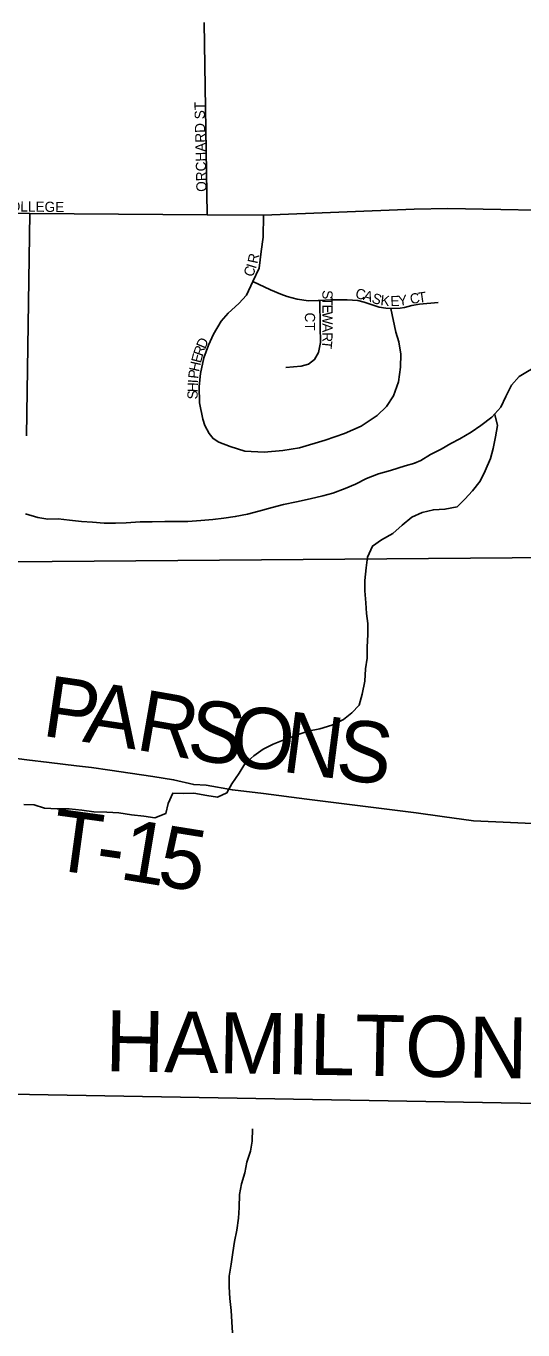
# Model space of a CAD drawing. Extents: x 1857828 to 2277390, y 930619 to 1324581.
# Drawn here: x 2048895 to 2051335, y 1193698 to 1200105 of the extents above; entities that cross this region are included whole.
import ezdxf

# ---------------------------------------------------------------- set-up
doc = ezdxf.new("R2010")
doc.units = 0
for name, color, linetype in [('GM_X_City_Street', 7, 'Continuous'), ('GM_X_City_Street_Text', 7, 'Continuous'), ('GM_X_Corporation', 7, 'Continuous'), ('GM_X_Minor_River', 7, 'Continuous'), ('GM_X_Township_Road', 7, 'Continuous'), ('GM_X_Township_Road_Text', 7, 'Continuous')]:
    doc.layers.add(name, color=color, linetype=linetype)

msp = doc.modelspace()

# ---------------------------------------------------------------- linework, layer by layer
at = {"layer": 'GM_X_City_Street'}
for points in [[(2046670.4, 1199228.3), (2046817, 1199226.3), (2046852.7, 1199225.3), (2047032.9, 1199220), (2047507, 1199203.7), (2047594.5, 1199200.7), (2048506.7, 1199187.8), (2048914.4, 1199183.5), (2049785.3, 1199177.2), (2050061.2, 1199175.5), (2050800.9, 1199205), (2050967.2, 1199208.4), (2051658.7, 1199196.2), (2051734, 1199217.2), (2052172.9, 1199504.5), (2052500.1, 1199734.7), (2053014.1, 1200096.5)], [(2049785.3, 1199177.2), (2049770.3, 1200123.6)], [(2048896.8, 1198091.4), (2048914.4, 1199183.5)], [(2050061.2, 1199175.5), (2050059.9, 1199068), (2050050.5, 1198997.8), (2050039.1, 1198915.5), (2050008.4, 1198850.7), (2049978.2, 1198782.8), (2049940.6, 1198742.4), (2049887, 1198693.9), (2049853.3, 1198655.6), (2049815.9, 1198591.1), (2049790.4, 1198536.8), (2049768.8, 1198474.5), (2049751.4, 1198398.3), (2049746, 1198334.1), (2049746.6, 1198253.9), (2049763.2, 1198173.8), (2049773.4, 1198141.8), (2049793.7, 1198103.9), (2049813.8, 1198078), (2049842, 1198060.2), (2049898.1, 1198038.5), (2049970.1, 1198017), (2050064.1, 1198011.7), (2050155.9, 1198020.3), (2050237.7, 1198033), (2050363.3, 1198070), (2050458.9, 1198102.8), (2050540.6, 1198139.4), (2050620.1, 1198192.1), (2050665.7, 1198236.5), (2050699.2, 1198288.9), (2050724.7, 1198357.2), (2050734.1, 1198429.5), (2050735.6, 1198493.6), (2050725.2, 1198553.7), (2050710.8, 1198601.7), (2050686, 1198717.8)], [(2050008.4, 1198850.7), (2050095.9, 1198809.7), (2050146, 1198788), (2050178.1, 1198776.2), (2050226.1, 1198762.5), (2050281.9, 1198754.9), (2050330.3, 1198757.2), (2050338, 1198757.5), (2050392, 1198759.7), (2050471.9, 1198760.3), (2050523.8, 1198756.7), (2050555.8, 1198748.9), (2050599.9, 1198733.2), (2050630, 1198723.4), (2050662, 1198719.6), (2050686, 1198717.8), (2050732.6, 1198718.8), (2050753.8, 1198722.3), (2050789.7, 1198732.5), (2050827.6, 1198738.8), (2050919.5, 1198747.5)], [(2050170.8, 1198427.4), (2050246.6, 1198434), (2050282.5, 1198444.2), (2050312.3, 1198466.5), (2050332, 1198500.7), (2050341.6, 1198550.9), (2050339, 1198629), (2050338, 1198757.5)], [(2047482.6, 1196637.8), (2047698.3, 1196624), (2047802.3, 1196616.8), (2047910.2, 1196611.7), (2048052.2, 1196598.9), (2048250.2, 1196578.4), (2048398.2, 1196561.6), (2048810.8, 1196511.1), (2048899.6, 1196500)]]:
    msp.add_lwpolyline(points, dxfattribs=at)
at = {"layer": 'GM_X_Corporation'}
msp.add_lwpolyline([(2051694.1, 1197494.8), (2048818.4, 1197472.4), (2048806.7, 1194856.2), (2047629.8, 1194856.4), (2047642.2, 1193919.8), (2047537.4, 1193926.2), (2047513.1, 1194857.5), (2047346, 1194862.3), (2047379.1, 1193919.8), (2046807.5, 1193921.8), (2046477.5, 1193918.9), (2046474.2, 1194200.3), (2046107.4, 1194206.5), (2046100.3, 1193934.1), (2046037.6, 1193939.9), (2046037.6, 1193739.8), (2045321.5, 1193739.9), (2045321.5, 1193940), (2042130.6, 1193940.3), (2042130.5, 1193127.5)], dxfattribs=at)
at = {"layer": 'GM_X_Minor_River'}
for points in [[(2050803.6, 1197957.9), (2050833.6, 1197971.2), (2050881.5, 1197999.3), (2050933.4, 1198025.5), (2050981.4, 1198053.6), (2051025.3, 1198077.7), (2051081.2, 1198109.9), (2051129.2, 1198142), (2051183.1, 1198184.2), (2051227, 1198232.4), (2051250.9, 1198284.5), (2051278.7, 1198340.7), (2051316.6, 1198382.9), (2051366.6, 1198413), (2051416.5, 1198441.2), (2051470.5, 1198443.2), (2051532.5, 1198459.4), (2051588.4, 1198473.5), (2051646.4, 1198495.6), (2051696.4, 1198501.7), (2051744.3, 1198533.8)], [(2051197.1, 1198196.3), (2051211.2, 1198142.1), (2051201.3, 1198086), (2051189.4, 1198029.8), (2051175.6, 1197979.7), (2051149.7, 1197919.5), (2051125.8, 1197869.4), (2051087.9, 1197821.2), (2051050, 1197781.1), (2051012.1, 1197742.9), (2050952.1, 1197730.8), (2050896.1, 1197728.7), (2050840.2, 1197714.6), (2050790.2, 1197692.5), (2050742.3, 1197652.3), (2050696.4, 1197612.1), (2050640.5, 1197580), (2050596.5, 1197549.9), (2050572.6, 1197495.7), (2050564.8, 1197443.6), (2050558.9, 1197381.4), (2050559, 1197329.3), (2050563.2, 1197271.2), (2050567.3, 1197219), (2050573.4, 1197168.9), (2050573.5, 1197114.8), (2050569.7, 1197052.6), (2050569.8, 1196998.5), (2050561.9, 1196946.4), (2050558.1, 1196886.2), (2050546.2, 1196822.1), (2050530.3, 1196767.9), (2050494.4, 1196729.8), (2050454.5, 1196697.6), (2050396.6, 1196669.5), (2050338.6, 1196651.4), (2050278.6, 1196641.2), (2050222.7, 1196621.1), (2050166.7, 1196599), (2050108.8, 1196576.8), (2050058.8, 1196552.7), (2050012.9, 1196518.6), (2049969, 1196480.4), (2049941.1, 1196434.3), (2049905.2, 1196382.1), (2049881.3, 1196338), (2049835.3, 1196315.8), (2049783.3, 1196323.8), (2049719.3, 1196335.7), (2049669.3, 1196333.6), (2049615.3, 1196335.6), (2049593.4, 1196285.4), (2049581.5, 1196235.3), (2049527.6, 1196215.1), (2049473.5, 1196223.1), (2049413.5, 1196229), (2049351.5, 1196239), (2049291.5, 1196242.9), (2049227.5, 1196244.8), (2049169.4, 1196252.7), (2049107.4, 1196258.7), (2049047.4, 1196258.6), (2048985.4, 1196262.5), (2048935.4, 1196278.5), (2048883.4, 1196280.4)], [(2048892, 1197707.8), (2048952.1, 1197689.8), (2049002.1, 1197681.9), (2049052.1, 1197684), (2049108.1, 1197678.1), (2049168.1, 1197670.1), (2049222.1, 1197668.2), (2049278.2, 1197662.2), (2049334.2, 1197662.3), (2049386.2, 1197664.4), (2049456.2, 1197668.5), (2049514.2, 1197668.6), (2049576.2, 1197670.7), (2049632.2, 1197670.8), (2049690.2, 1197670.9), (2049754.2, 1197674.9), (2049812.2, 1197681.1), (2049866.1, 1197687.1), (2049922.1, 1197695.2), (2049982.1, 1197707.4), (2050038.1, 1197721.5), (2050104, 1197739.6), (2050160, 1197753.7), (2050224, 1197767.8), (2050290, 1197782), (2050351.9, 1197796.1), (2050401.9, 1197810.2), (2050461.8, 1197832.3), (2050513.8, 1197854.5), (2050567.7, 1197882.6), (2050625.7, 1197904.7), (2050685.7, 1197920.9), (2050757.6, 1197945), (2050804, 1197957.9)], [(2049909.5, 1193683.7), (2049905.4, 1193737.8), (2049903.2, 1193793.9), (2049895.1, 1193852), (2049893, 1193910.2), (2049892.8, 1193962.3), (2049902.7, 1194020.4), (2049910.6, 1194078.6), (2049918.5, 1194132.7), (2049930.3, 1194188.9), (2049938.2, 1194247.1), (2049942.1, 1194299.2), (2049943.9, 1194363.3), (2049953.8, 1194415.5), (2049969.7, 1194469.6), (2049979.6, 1194521.8), (2049997.4, 1194575.9), (2050005.3, 1194626.1), (2050007.2, 1194686.2)]]:
    msp.add_lwpolyline(points, dxfattribs=at)
at = {"layer": 'GM_X_Township_Road'}
for points in [[(2048899.6, 1196500), (2049008.2, 1196486.5), (2049142.3, 1196469.6), (2049216.3, 1196462.1), (2049306.3, 1196448.9), (2049406.3, 1196433.7), (2049517.6, 1196417.1), (2049619.6, 1196401.8), (2049718.5, 1196378.1), (2049779.6, 1196374.9), (2049908.6, 1196351.6), (2050060.6, 1196334.8), (2050274.6, 1196306.5), (2050810.7, 1196238.8), (2050938.7, 1196221.8), (2051092.7, 1196199.1), (2051673, 1196174.2), (2053641.6, 1195900.8), (2053807.5, 1195875.1)], [(2048818, 1194856), (2052062.8, 1194799.2), (2053528.4, 1194778.3), (2053769.6, 1194772.9)]]:
    msp.add_lwpolyline(points, dxfattribs=at)

# ---------------------------------------------------------------- texts
at = {"layer": 'GM_X_City_Street_Text'}
for s, rotation, p in [('ORCHARD ST', 91.30123, (2049781.7, 1199291.4)), ('COLLEGE', 359.21694, (2048766.4, 1199195.4)), ('R', 77.88184, (2050030.9, 1198935.3)), ('C', 67.9911, (2050006.9, 1198868.5)), ('I', 73.13551, (2050023.4, 1198909.9)), ('C', 348.73293, (2050509.8, 1198768.5)), ('S', 269.94534, (2050350.5, 1198807.6)), ('T', 269.94572, (2050350.5, 1198772.4)), ('A', 342.526, (2050547.3, 1198761.1)), ('S', 341.34043, (2050589, 1198748)), ('K', 353.59333, (2050633.7, 1198734.2)), ('E', 1.47592, (2050684.9, 1198728.9)), ('Y', 7.47304, (2050725.8, 1198730.3)), ('C', 9.86801, (2050784.7, 1198738.6)), ('T', 8.02966, (2050823.3, 1198745.3)), ('CT', 270, (2050264.5, 1198697.6)), ('E', 269.95718, (2050350.5, 1198737.2)), ('W', 269.94955, (2050350.5, 1198702)), ('A', 269.94783, (2050350.4, 1198644.8)), ('D', 66.98506, (2049774.7, 1198516.2)), ('T', 264.14259, (2050350, 1198562.5)), ('R', 269.36852, (2050350.4, 1198600.9)), ('E', 75.13545, (2049753.4, 1198446.5)), ('R', 70.92768, (2049762.1, 1198479.6)), ('H', 77.64423, (2049744.1, 1198404.1)), ('I', 86.45638, (2049739.1, 1198349.2)), ('P', 83.59342, (2049740.4, 1198370.5)), ('S', 89.6448, (2049737.7, 1198270.7)), ('H', 88.51382, (2049738, 1198305.6))]:
    msp.add_text(s, height=50, rotation=rotation, dxfattribs=at).set_placement(p)
at = {"layer": 'GM_X_Township_Road_Text'}
for s, rotation, p in [('P', 351.62195, (2048967.9, 1196618.8)), ('A', 351.55101, (2049168.1, 1196589.3)), ('R', 350.12383, (2049427.3, 1196550.8)), ('S', 351.41221, (2049677.3, 1196507.4)), ('O', 352.56056, (2049883.9, 1196476.3)), ('N', 352.60742, (2050146, 1196442)), ('S', 352.60506, (2050407.8, 1196408.1)), ('T', 352.23233, (2049005.7, 1195962.7)), ('1', 350.53255, (2049347.7, 1195915.5)), ('5', 350.8984, (2049532.1, 1195884.8)), ('-', 351.94938, (2049227.7, 1195932.4)), ('HAMILTON', 358.99008, (2049282.8, 1194970))]:
    msp.add_text(s, height=300, rotation=rotation, dxfattribs=at).set_placement(p)

doc.saveas('drawing.dxf')
